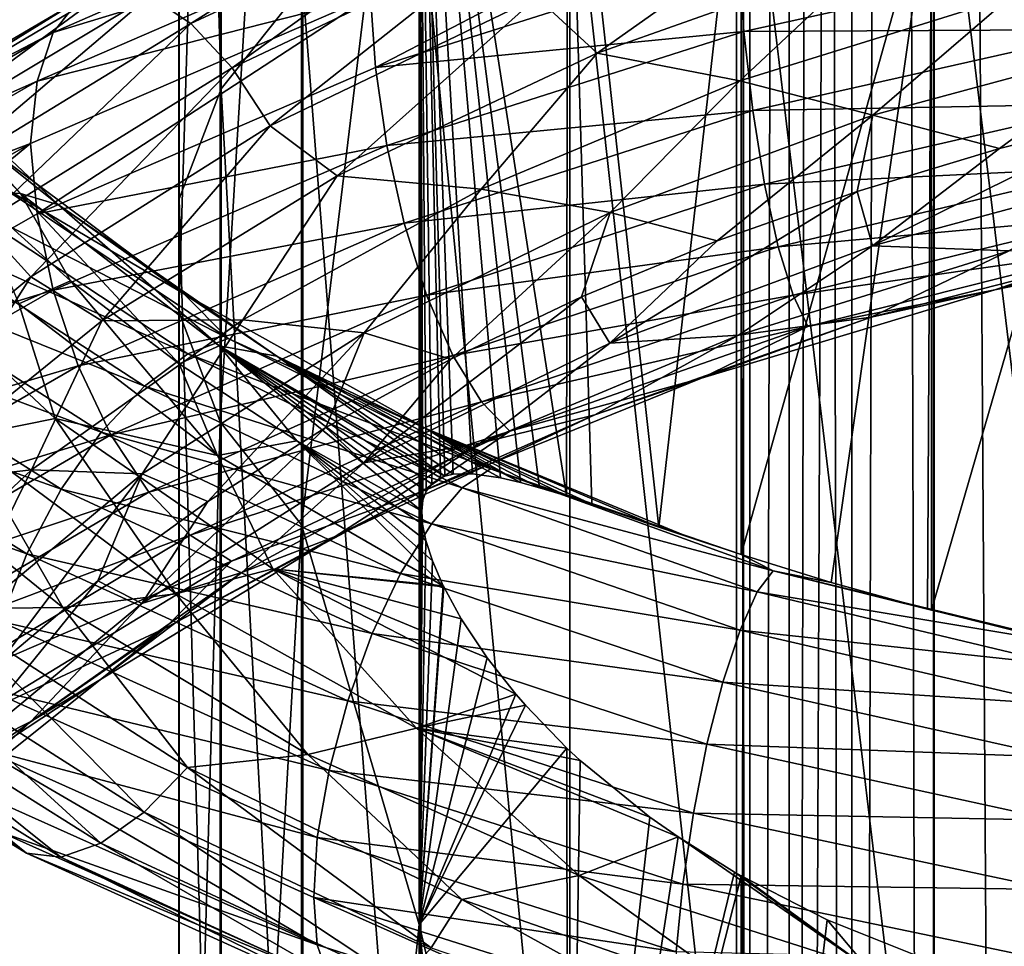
# Model space of a CAD drawing. Header units: metres. Extents: x -109 to 109, y -452 to 89.
# Tile 350 of 656: x -9.87 to -1.12, y -94.67 to -86.43. Entities that reach past the tile are written whole.
import ezdxf

# ---------------------------------------------------------------- set-up
doc = ezdxf.new("R2010")
doc.units = ezdxf.units.M
doc.layers.add('solid_K244270000C71_000_01', color=7, linetype='CONTINUOUS')
doc.layers.add('solid_k244270000c71_000_02', color=7, linetype='CONTINUOUS')

msp = doc.modelspace()

# ---------------------------------------------------------------- linework, layer by layer
at = {"layer": 'solid_K244270000C71_000_01'}
for points in [[(-2.291754, -88.440186, 855.804871), (-1.163895, -87.57608, 855.339539), (0.10771, -87.259155, 855.206726)], [(0.112403, -87.790802, 855.642944), (-2.291754, -88.440186, 855.804871), (0.10771, -87.259155, 855.206726)], [(-1.078351, -88.484138, 856.334778), (-2.291754, -88.440186, 855.804871), (0.112403, -87.790802, 855.642944)], [(1.437681, -88.287476, 857.346985), (-1.20523, -88.832451, 857.693115), (0.223877, -88.427345, 856.853882)], [(-0.130763, -88.467766, 858.304016), (-1.20523, -88.832451, 857.693115), (1.437681, -88.287476, 857.346985)], [(-1.20523, -88.832451, 857.693115), (-2.30372, -89.07386, 857.020691), (0.223877, -88.427345, 856.853882)]]:
    msp.add_3dface(points, dxfattribs=at)
at = {"layer": 'solid_k244270000c71_000_02'}
for points in [[(-3.5, -22.22611, 374.499908), (-3.5, -153.699997, 374.499908), (-3.38074, -153.699997, 375.405762)], [(-3.5, -22.22611, 374.499908), (-3.38175, -22.244411, 373.597809), (-3.5, -153.699997, 374.499908)], [(-3.38175, -22.244411, 375.402008), (-3.5, -22.22611, 374.499908), (-3.38074, -153.699997, 375.405762)], [(-3.38175, -22.244411, 373.597809), (-3.38074, -153.699997, 373.594025), (-3.5, -153.699997, 374.499908)], [(-3.38175, -22.244411, 373.597809), (-3.033048, -22.294632, 372.753296), (-3.38074, -153.699997, 373.594025)], [(-3.033048, -22.294632, 376.246521), (-3.38175, -22.244411, 375.402008), (-3.38074, -153.699997, 375.405762)], [(-3.033048, -22.294632, 372.753296), (-3.031089, -153.699997, 372.749908), (-3.38074, -153.699997, 373.594025)], [(-3.033048, -22.294632, 376.246521), (-3.38074, -153.699997, 375.405762), (-3.031089, -153.699997, 376.249908)], [(-3.033048, -22.294632, 372.753296), (-2.778137, -22.327826, 372.371063), (-3.031089, -153.699997, 372.749908)], [(-2.778136, -22.327826, 376.628754), (-3.033048, -22.294632, 376.246521), (-3.031089, -153.699997, 376.249908)], [(-2.778137, -22.327826, 372.371063), (-2.474925, -22.363464, 372.025085), (-3.031089, -153.699997, 372.749908)], [(-2.778136, -22.327826, 376.628754), (-3.031089, -153.699997, 376.249908), (-2.474874, -153.699997, 376.974792)], [(-2.474925, -22.363464, 372.025085), (-2.474874, -153.699997, 372.025024), (-3.031089, -153.699997, 372.749908)], [(-2.474925, -22.363464, 376.974731), (-2.778136, -22.327826, 376.628754), (-2.474874, -153.699997, 376.974792)], [(-2.474925, -22.363464, 372.025085), (-2.128955, -22.39905, 371.721863), (-2.474874, -153.699997, 372.025024)], [(-2.128955, -22.39905, 377.277954), (-2.474925, -22.363464, 376.974731), (-2.474874, -153.699997, 376.974792)], [(-2.128955, -22.39905, 371.721863), (-1.75, -153.699997, 371.468811), (-2.474874, -153.699997, 372.025024)], [(-2.128955, -22.39905, 377.277954), (-2.474874, -153.699997, 376.974792), (-1.75, -153.699997, 377.531006)], [(-2.128955, -22.39905, 371.721863), (-1.746732, -22.432095, 371.466919), (-1.75, -153.699997, 371.468811)], [(-1.746731, -22.432095, 377.532867), (-2.128955, -22.39905, 377.277954), (-1.75, -153.699997, 377.531006)], [(-1.746732, -22.432095, 371.466919), (-0.905867, -153.699997, 371.119171), (-1.75, -153.699997, 371.468811)], [(-1.746731, -22.432095, 377.532867), (-1.75, -153.699997, 377.531006), (-0.905867, -153.699997, 377.880646)], [(-1.746732, -22.432095, 371.466919), (-0.902252, -22.481905, 371.118195), (-0.905867, -153.699997, 371.119171)], [(-0.902251, -22.481905, 377.881622), (-1.746731, -22.432095, 377.532867), (-0.905867, -153.699997, 377.880646)], [(-8.452125, -74.795433, 823.614563), (-8.079568, -87.04454, 834.738281), (-8.079568, -73.703125, 824.96814)], [(-8.079568, -73.703125, 824.96814), (-8.079568, -87.04454, 834.738281), (-7.353192, -86.130516, 836.080261)], [(-8.454546, -75.912521, 822.230286), (-8.452125, -88.023651, 833.300659), (-8.452125, -74.795433, 823.614563)], [(-8.452125, -74.795433, 823.614563), (-8.452125, -88.023651, 833.300659), (-8.079568, -87.04454, 834.738281)], [(-8.454546, -75.912521, 822.230286), (-8.454546, -89.024971, 831.830505), (-8.452125, -88.023651, 833.300659)], [(-8.086726, -77.00547, 820.875916), (-8.454546, -89.024971, 831.830505), (-8.454546, -75.912521, 822.230286)], [(-8.086726, -77.00547, 820.875916), (-8.086726, -90.004654, 830.39209), (-8.454546, -89.024971, 831.830505)], [(-7.364774, -78.026413, 819.61084), (-8.086726, -90.004654, 830.39209), (-8.086726, -77.00547, 820.875916)], [(-7.364774, -78.026413, 819.61084), (-7.364774, -90.919792, 829.048401), (-8.086726, -90.004654, 830.39209)], [(-6.320303, -82.285805, 821.103394), (-7.364774, -90.919792, 829.048401), (-7.364774, -78.026413, 819.61084)], [(-6.320303, -82.285805, 821.103394), (-6.320303, -94.473488, 829.665588), (-7.364774, -90.919792, 829.048401)], [(-6.296477, -90.797455, 827.196594), (-6.320303, -94.473488, 829.665588), (-6.320303, -82.285805, 821.103394)], [(-6.285683, -90.701721, 827.117126), (-6.296477, -90.797455, 827.196594), (-6.320303, -82.285805, 821.103394)], [(-6.256976, -90.621437, 827.024536), (-6.285683, -90.701721, 827.117126), (-6.320303, -82.285805, 821.103394)], [(-6.20769, -90.554901, 826.914795), (-6.256976, -90.621437, 827.024536), (-6.320303, -82.285805, 821.103394)], [(-6.130928, -90.502815, 826.781189), (-6.20769, -90.554901, 826.914795), (-6.320303, -82.285805, 821.103394)], [(-6.091113, -90.487244, 826.720642), (-6.130928, -90.502815, 826.781189), (-6.320303, -82.285805, 821.103394)], [(-6.015881, -90.470047, 826.616455), (-6.091113, -90.487244, 826.720642), (-6.320303, -82.285805, 821.103394)], [(-5.844592, -90.465378, 826.411072), (-6.015881, -90.470047, 826.616455), (-6.320303, -82.285805, 821.103394)], [(-5.598276, -90.501068, 826.163635), (-5.844592, -90.465378, 826.411072), (-6.320303, -82.285805, 821.103394)], [(-5.420517, -90.542809, 826.008789), (-5.598276, -90.501068, 826.163635), (-6.320303, -82.285805, 821.103394)], [(-5.250701, -90.58976, 825.874878), (-5.420517, -90.542809, 826.008789), (-6.320303, -82.285805, 821.103394)], [(-5.009761, -90.663666, 825.704346), (-5.250701, -90.58976, 825.874878), (-6.320303, -82.285805, 821.103394)], [(-4.999055, -83.610268, 820.613159), (-5.009761, -90.663666, 825.704346), (-6.320303, -82.285805, 821.103394)], [(-4.784274, -90.737419, 825.562134), (-5.009761, -90.663666, 825.704346), (-4.999055, -83.610268, 820.613159)], [(-4.189023, -90.939796, 825.251831), (-4.784274, -90.737419, 825.562134), (-4.999055, -83.610268, 820.613159)], [(-3.458888, -84.49617, 820.166504), (-4.189023, -90.939796, 825.251831), (-4.999055, -83.610268, 820.613159)], [(-1.744606, -83.84774, 839.432007), (0, -98.242531, 848.482605), (0, -83.74585, 839.581543)], [(-3.437735, -84.154663, 838.981323), (-1.744606, -98.33197, 848.325256), (-1.744606, -83.84774, 839.432007)], [(-1.744606, -83.84774, 839.432007), (-1.744606, -98.33197, 848.325256), (0, -98.242531, 848.482605)], [(-4.980319, -84.653236, 838.249329), (-3.437735, -98.601395, 847.851257), (-3.437735, -84.154663, 838.981323)], [(-3.437735, -84.154663, 838.981323), (-3.437735, -98.601395, 847.851257), (-1.744606, -98.33197, 848.325256)], [(-3.458888, -84.49617, 820.166504), (-3.458938, -91.184235, 824.9729), (-4.189023, -90.939796, 825.251831)], [(-1.767249, -85.150818, 819.970154), (-3.458938, -91.184235, 824.9729), (-3.458888, -84.49617, 820.166504)], [(-6.304805, -85.321609, 837.267944), (-4.980319, -99.039047, 847.081238), (-4.980319, -84.653236, 838.249329)], [(-4.980319, -84.653236, 838.249329), (-4.980319, -99.039047, 847.081238), (-3.437735, -98.601395, 847.851257)], [(-8.348971, -86.463524, 855.233765), (-8.715949, -86.217842, 855.801392), (-6.016762, -84.986015, 856.582397)], [(-5.763432, -85.261787, 855.968262), (-8.348971, -86.463524, 855.233765), (-6.016762, -84.986015, 856.582397)], [(-3.515317, -85.193871, 860.000122), (-6.751919, -86.222099, 859.55426), (-6.705903, -86.855446, 859.83075)], [(-3.515317, -85.193871, 860.000122), (-6.705903, -86.855446, 859.83075), (-3.486811, -85.832733, 860.27417)], [(-1.767249, -85.150818, 819.970154), (-2.659457, -91.432579, 824.768738), (-3.458938, -91.184235, 824.9729)], [(-1.767249, -85.150818, 819.970154), (-1.803157, -91.668983, 824.647949), (-2.659457, -91.432579, 824.768738)], [(-1.767249, -85.150818, 819.970154), (-1.767562, -91.678101, 824.644897), (-1.803157, -91.668983, 824.647949)], [(-1.767249, -85.150818, 819.970154), (0, -85.572334, 820.053101), (-1.767562, -91.678101, 824.644897)], [(-6.606011, -85.246841, 858.560059), (-9.569541, -86.544174, 857.66449), (-6.70522, -85.669197, 859.120361)], [(-9.346186, -86.2584, 857.056702), (-9.569541, -86.544174, 857.66449), (-6.606011, -85.246841, 858.560059)], [(-7.982128, -86.856674, 854.756287), (-8.348971, -86.463524, 855.233765), (-5.763432, -85.261787, 855.968262)], [(-5.510194, -85.6856, 855.445313), (-7.982128, -86.856674, 854.756287), (-5.763432, -85.261787, 855.968262)], [(-7.353192, -86.130516, 836.080261), (-6.304805, -99.625748, 846.049011), (-6.304805, -85.321609, 837.267944)], [(-6.304805, -85.321609, 837.267944), (-6.304805, -99.625748, 846.049011), (-4.980319, -99.039047, 847.081238)], [(-4.737303, -86.726059, 854.884399), (-5.275393, -86.230972, 855.053711), (-2.743001, -85.312927, 855.324524)], [(-2.277084, -85.853493, 855.082031), (-4.737303, -86.726059, 854.884399), (-2.743001, -85.312927, 855.324524)], [(-0.908472, -91.88044, 824.617249), (-1.767562, -91.678101, 824.644897), (0, -85.572334, 820.053101)], [(-6.70522, -85.669197, 859.120361), (-9.713256, -86.975586, 858.202759), (-6.751919, -86.222099, 859.55426)], [(-9.569541, -86.544174, 857.66449), (-9.713256, -86.975586, 858.202759), (-6.70522, -85.669197, 859.120361)], [(-7.641994, -87.3731, 854.405945), (-7.982128, -86.856674, 854.756287), (-5.510194, -85.6856, 855.445313)], [(-5.275393, -86.230972, 855.053711), (-7.641994, -87.3731, 854.405945), (-5.510194, -85.6856, 855.445313)], [(-3.486811, -85.832733, 860.27417), (-6.705903, -86.855446, 859.83075), (-3.435536, -86.534859, 860.373901)], [(-3.470609, -86.973732, 854.95575), (-4.737303, -86.726059, 854.884399), (-2.277084, -85.853493, 855.082031)], [(-3.486811, -85.832733, 860.27417), (-3.435536, -86.534859, 860.373901), (-0.156728, -85.809723, 860.315063)], [(-3.470609, -86.973732, 854.95575), (-2.277084, -85.853493, 855.082031), (-1.066637, -86.223709, 854.967163)], [(-0.156728, -85.809723, 860.315063), (-3.435536, -86.534859, 860.373901), (-0.153082, -86.518089, 860.232544)], [(-9.056481, -86.144043, 856.421814), (-11.57887, -87.640846, 855.18689), (-9.346186, -86.2584, 857.056702)], [(-11.143494, -87.679024, 854.626282), (-11.57887, -87.640846, 855.18689), (-9.056481, -86.144043, 856.421814)], [(-8.715949, -86.217842, 855.801392), (-11.143494, -87.679024, 854.626282), (-9.056481, -86.144043, 856.421814)], [(-8.079568, -87.04454, 834.738281), (-7.353192, -100.335823, 844.799683), (-7.353192, -86.130516, 836.080261)], [(-7.353192, -86.130516, 836.080261), (-7.353192, -100.335823, 844.799683), (-6.304805, -99.625748, 846.049011)], [(-10.674307, -87.885147, 854.121765), (-11.143494, -87.679024, 854.626282), (-8.715949, -86.217842, 855.801392)], [(-8.348971, -86.463524, 855.233765), (-10.674307, -87.885147, 854.121765), (-8.715949, -86.217842, 855.801392)], [(-6.751919, -86.222099, 859.55426), (-9.773495, -87.53006, 858.624817), (-9.714245, -88.156059, 858.904785)], [(-9.713256, -86.975586, 858.202759), (-9.773495, -87.53006, 858.624817), (-6.751919, -86.222099, 859.55426)], [(-6.751919, -86.222099, 859.55426), (-9.714245, -88.156059, 858.904785), (-6.705903, -86.855446, 859.83075)], [(-7.047789, -87.817032, 854.318787), (-7.641994, -87.3731, 854.405945), (-5.275393, -86.230972, 855.053711)], [(-4.737303, -86.726059, 854.884399), (-7.047789, -87.817032, 854.318787), (-5.275393, -86.230972, 855.053711)], [(-3.470609, -86.973732, 854.95575), (-1.066637, -86.223709, 854.967163), (-2.288679, -87.278664, 855.104492)], [(-1.066637, -86.223709, 854.967163), (0.115751, -86.630463, 854.937927), (-2.288679, -87.278664, 855.104492)], [(-9.346186, -86.2584, 857.056702), (-11.949264, -87.784172, 855.769287), (-9.569541, -86.544174, 857.66449)], [(-11.57887, -87.640846, 855.18689), (-11.949264, -87.784172, 855.769287), (-9.346186, -86.2584, 857.056702)], [(-9.86163, -87.973892, 828.371521), (-11.33037, -86.449158, 829.553772), (-10.295106, -87.958351, 829.129089)], [(-11.159555, -86.536156, 828.721558), (-11.33037, -86.449158, 829.553772), (-9.86163, -87.973892, 828.371521)], [(-10.205291, -88.237862, 853.706238), (-10.674307, -87.885147, 854.121765), (-8.348971, -86.463524, 855.233765)], [(-7.982128, -86.856674, 854.756287), (-10.205291, -88.237862, 853.706238), (-8.348971, -86.463524, 855.233765)], [(-9.569541, -86.544174, 857.66449), (-12.234826, -88.090736, 856.3349), (-9.713256, -86.975586, 858.202759)], [(-11.949264, -87.784172, 855.769287), (-12.234826, -88.090736, 856.3349), (-9.569541, -86.544174, 857.66449)], [(-9.522927, -88.074081, 827.54834), (-10.308643, -87.449265, 827.31073), (-11.159555, -86.536156, 828.721558)], [(-9.522927, -88.074081, 827.54834), (-11.159555, -86.536156, 828.721558), (-9.86163, -87.973892, 828.371521)], [(-6.705903, -86.855446, 859.83075), (-6.607289, -87.54879, 859.938538), (-3.435536, -86.534859, 860.373901)], [(-3.435536, -86.534859, 860.373901), (-6.607289, -87.54879, 859.938538), (-3.355627, -87.23848, 860.295288)], [(-3.435536, -86.534859, 860.373901), (-3.355627, -87.23848, 860.295288), (-0.153082, -86.518089, 860.232544)], [(-0.153082, -86.518089, 860.232544), (-3.355627, -87.23848, 860.295288), (-0.148348, -87.177734, 859.969299)], [(-2.288679, -87.278664, 855.104492), (0.115751, -86.630463, 854.937927), (-1.163895, -87.57608, 855.339539)], [(0.115751, -86.630463, 854.937927), (0.10771, -87.259155, 855.206726), (-1.163895, -87.57608, 855.339539)], [(-5.767429, -87.936485, 854.587585), (-7.047789, -87.817032, 854.318787), (-4.737303, -86.726059, 854.884399)], [(-5.767429, -87.936485, 854.587585), (-4.737303, -86.726059, 854.884399), (-3.470609, -86.973732, 854.95575)], [(-9.770423, -88.716011, 853.412231), (-10.205291, -88.237862, 853.706238), (-7.982128, -86.856674, 854.756287)], [(-7.641994, -87.3731, 854.405945), (-9.770423, -88.716011, 853.412231), (-7.982128, -86.856674, 854.756287)], [(-6.705903, -86.855446, 859.83075), (-9.714245, -88.156059, 858.904785), (-6.607289, -87.54879, 859.938538)], [(-9.713256, -86.975586, 858.202759), (-12.418569, -88.533607, 856.843933), (-9.773495, -87.53006, 858.624817)], [(-12.234826, -88.090736, 856.3349), (-12.418569, -88.533607, 856.843933), (-9.713256, -86.975586, 858.202759)], [(-5.767429, -87.936485, 854.587585), (-3.470609, -86.973732, 854.95575), (-4.621431, -88.143578, 854.908691)], [(-3.470609, -86.973732, 854.95575), (-2.288679, -87.278664, 855.104492), (-4.621431, -88.143578, 854.908691)], [(-8.452125, -88.023651, 833.300659), (-8.079568, -101.138168, 843.388062), (-8.079568, -87.04454, 834.738281)], [(-8.079568, -87.04454, 834.738281), (-8.079568, -101.138168, 843.388062), (-7.353192, -100.335823, 844.799683)], [(-3.355627, -87.23848, 860.295288), (-3.251856, -87.891907, 860.038086), (-0.148348, -87.177734, 859.969299)], [(-0.148348, -87.177734, 859.969299), (-3.251856, -87.891907, 860.038086), (-0.142779, -87.74157, 859.533447)], [(-6.607289, -87.54879, 859.938538), (-6.453608, -88.239716, 859.874451), (-3.355627, -87.23848, 860.295288)], [(-3.355627, -87.23848, 860.295288), (-6.453608, -88.239716, 859.874451), (-3.251856, -87.891907, 860.038086)], [(-4.621431, -88.143578, 854.908691), (-2.288679, -87.278664, 855.104492), (-3.671565, -88.395905, 855.297241)], [(-2.288679, -87.278664, 855.104492), (-2.428925, -87.95591, 855.369324), (-3.671565, -88.395905, 855.297241)], [(-2.288679, -87.278664, 855.104492), (-1.163895, -87.57608, 855.339539), (-2.428925, -87.95591, 855.369324)], [(-9.137213, -89.10524, 853.413086), (-9.770423, -88.716011, 853.412231), (-7.641994, -87.3731, 854.405945)], [(-7.047789, -87.817032, 854.318787), (-9.137213, -89.10524, 853.413086), (-7.641994, -87.3731, 854.405945)], [(-10.308643, -87.449265, 827.31073), (-8.414346, -88.86274, 826.292603), (-10.098368, -87.870834, 826.39093)], [(-9.522927, -88.074081, 827.54834), (-8.414346, -88.86274, 826.292603), (-10.308643, -87.449265, 827.31073)], [(-9.773495, -87.53006, 858.624817), (-12.492368, -89.090309, 857.25061), (-12.419833, -89.705521, 857.53595)], [(-12.418569, -88.533607, 856.843933), (-12.492368, -89.090309, 857.25061), (-9.773495, -87.53006, 858.624817)], [(-9.773495, -87.53006, 858.624817), (-12.419833, -89.705521, 857.53595), (-9.714245, -88.156059, 858.904785)], [(-9.714245, -88.156059, 858.904785), (-9.571392, -88.835121, 859.026733), (-6.607289, -87.54879, 859.938538)], [(-6.607289, -87.54879, 859.938538), (-9.571392, -88.835121, 859.026733), (-6.453608, -88.239716, 859.874451)], [(-2.291754, -88.440186, 855.804871), (-2.428925, -87.95591, 855.369324), (-1.163895, -87.57608, 855.339539)], [(-7.886025, -89.096985, 853.880371), (-9.137213, -89.10524, 853.413086), (-7.047789, -87.817032, 854.318787)], [(-7.886025, -89.096985, 853.880371), (-7.047789, -87.817032, 854.318787), (-5.767429, -87.936485, 854.587585)], [(-3.251856, -87.891907, 860.038086), (-3.129769, -88.44838, 859.610229), (-0.142779, -87.74157, 859.533447)], [(-0.142779, -87.74157, 859.533447), (-3.129769, -88.44838, 859.610229), (-0.136772, -88.179893, 858.963196)], [(-10.098368, -87.870834, 826.39093), (-8.01662, -89.26265, 825.408508), (-10.547831, -87.966988, 825.862244)], [(-8.414346, -88.86274, 826.292603), (-8.01662, -89.26265, 825.408508), (-10.098368, -87.870834, 826.39093)], [(-6.453608, -88.239716, 859.874451), (-6.254032, -88.877335, 859.637695), (-3.251856, -87.891907, 860.038086)], [(-3.251856, -87.891907, 860.038086), (-6.254032, -88.877335, 859.637695), (-3.129769, -88.44838, 859.610229)], [(-10.547831, -87.966988, 825.862244), (-8.373427, -89.400337, 824.822327), (-11.03259, -88.209953, 825.391663)], [(-8.01662, -89.26265, 825.408508), (-8.373427, -89.400337, 824.822327), (-10.547831, -87.966988, 825.862244)], [(-9.874848, -88.955971, 829.073181), (-9.416866, -88.750061, 828.534851), (-10.295106, -87.958351, 829.129089)], [(-9.86163, -87.973892, 828.371521), (-10.295106, -87.958351, 829.129089), (-9.416866, -88.750061, 828.534851)], [(-9.86163, -87.973892, 828.371521), (-9.416866, -88.750061, 828.534851), (-8.451447, -89.489616, 828.010681)], [(-8.095, -89.328339, 827.41333), (-9.86163, -87.973892, 828.371521), (-8.451447, -89.489616, 828.010681)], [(-9.522927, -88.074081, 827.54834), (-9.86163, -87.973892, 828.371521), (-8.095, -89.328339, 827.41333)], [(-7.886025, -89.096985, 853.880371), (-5.767429, -87.936485, 854.587585), (-6.80805, -89.213455, 854.362732)], [(-5.767429, -87.936485, 854.587585), (-4.621431, -88.143578, 854.908691), (-6.80805, -89.213455, 854.362732)], [(-4.624171, -89.303902, 855.603149), (-3.671565, -88.395905, 855.297241), (-2.428925, -87.95591, 855.369324)], [(-2.291754, -88.440186, 855.804871), (-4.624171, -89.303902, 855.603149), (-2.428925, -87.95591, 855.369324)], [(-7.583846, -89.419632, 826.629089), (-8.414346, -88.86274, 826.292603), (-9.522927, -88.074081, 827.54834)], [(-7.583846, -89.419632, 826.629089), (-9.522927, -88.074081, 827.54834), (-8.095, -89.328339, 827.41333)], [(-8.454546, -89.024971, 831.830505), (-8.452125, -101.997643, 841.875916), (-8.452125, -88.023651, 833.300659)], [(-8.452125, -88.023651, 833.300659), (-8.452125, -101.997643, 841.875916), (-8.079568, -101.138168, 843.388062)], [(-9.714245, -88.156059, 858.904785), (-12.419833, -89.705521, 857.53595), (-9.571392, -88.835121, 859.026733)], [(-6.80805, -89.213455, 854.362732), (-4.621431, -88.143578, 854.908691), (-6.039401, -89.44651, 854.856201)], [(-4.621431, -88.143578, 854.908691), (-4.87746, -88.892975, 855.125549), (-6.039401, -89.44651, 854.856201)], [(-4.621431, -88.143578, 854.908691), (-3.671565, -88.395905, 855.297241), (-4.87746, -88.892975, 855.125549)], [(-9.770423, -88.716011, 853.412231), (-11.592248, -90.232605, 852.11084), (-10.205291, -88.237862, 853.706238)], [(-11.03259, -88.209953, 825.391663), (-8.758255, -89.687263, 824.288574), (-11.517525, -88.576508, 825.009521)], [(-8.373427, -89.400337, 824.822327), (-8.758255, -89.687263, 824.288574), (-11.03259, -88.209953, 825.391663)], [(-9.571392, -88.835121, 859.026733), (-9.348767, -89.505829, 858.987671), (-6.453608, -88.239716, 859.874451)], [(-6.453608, -88.239716, 859.874451), (-9.348767, -89.505829, 858.987671), (-6.254032, -88.877335, 859.637695)], [(-3.129769, -88.44838, 859.610229), (-2.998094, -88.878693, 859.049133), (-0.136772, -88.179893, 858.963196)], [(-0.136772, -88.179893, 858.963196), (-2.998094, -88.878693, 859.049133), (-0.130763, -88.467766, 858.304016)], [(-4.624171, -89.303902, 855.603149), (-4.87746, -88.892975, 855.125549), (-3.671565, -88.395905, 855.297241)], [(-1.078351, -88.484138, 856.334778), (0.223877, -88.427345, 856.853882), (-2.30372, -89.07386, 857.020691)], [(-11.181715, -88.451546, 830.098877), (-10.360209, -90.138229, 829.251221), (-9.551994, -89.975052, 828.90509)], [(-11.181715, -88.451546, 830.098877), (-9.551994, -89.975052, 828.90509), (-9.874848, -88.955971, 829.073181)], [(-6.254032, -88.877335, 859.637695), (-6.019231, -89.415733, 859.234985), (-3.129769, -88.44838, 859.610229)], [(-3.129769, -88.44838, 859.610229), (-6.019231, -89.415733, 859.234985), (-2.998094, -88.878693, 859.049133)], [(-3.48114, -89.234497, 856.312439), (-4.624171, -89.303902, 855.603149), (-2.291754, -88.440186, 855.804871)], [(-1.078351, -88.484138, 856.334778), (-3.48114, -89.234497, 856.312439), (-2.291754, -88.440186, 855.804871)], [(-1.078351, -88.484138, 856.334778), (-2.30372, -89.07386, 857.020691), (-3.48114, -89.234497, 856.312439)], [(-2.998094, -88.878693, 859.049133), (-2.866372, -89.158501, 858.39978), (-0.130763, -88.467766, 858.304016)], [(-0.130763, -88.467766, 858.304016), (-2.866372, -89.158501, 858.39978), (-1.20523, -88.832451, 857.693115)], [(-11.517525, -88.576508, 825.009521), (-9.143222, -90.096901, 823.842041), (-11.967515, -89.043648, 824.745728)], [(-8.758255, -89.687263, 824.288574), (-9.143222, -90.096901, 823.842041), (-11.517525, -88.576508, 825.009521)], [(-10.938603, -90.564697, 852.203857), (-11.592248, -90.232605, 852.11084), (-9.770423, -88.716011, 853.412231)], [(-9.137213, -89.10524, 853.413086), (-10.938603, -90.564697, 852.203857), (-9.770423, -88.716011, 853.412231)], [(-9.874848, -88.955971, 829.073181), (-8.111268, -90.304878, 828.105103), (-9.416866, -88.750061, 828.534851)], [(-8.111268, -90.304878, 828.105103), (-8.451447, -89.489616, 828.010681), (-9.416866, -88.750061, 828.534851)], [(-12.419833, -89.705521, 857.53595), (-12.237193, -90.365349, 857.677917), (-9.571392, -88.835121, 859.026733)], [(-9.571392, -88.835121, 859.026733), (-12.237193, -90.365349, 857.677917), (-9.348767, -89.505829, 858.987671)], [(-8.414346, -88.86274, 826.292603), (-6.261522, -90.064575, 825.5578), (-8.01662, -89.26265, 825.408508)], [(-7.583846, -89.419632, 826.629089), (-6.261522, -90.064575, 825.5578), (-8.414346, -88.86274, 826.292603)], [(-1.20523, -88.832451, 857.693115), (-3.810466, -89.615013, 857.633423), (-2.30372, -89.07386, 857.020691)], [(-2.866372, -89.158501, 858.39978), (-3.810466, -89.615013, 857.633423), (-1.20523, -88.832451, 857.693115)], [(-9.551994, -89.975052, 828.90509), (-8.111268, -90.304878, 828.105103), (-9.874848, -88.955971, 829.073181)], [(-9.348767, -89.505829, 858.987671), (-9.05966, -90.118576, 858.785156), (-6.254032, -88.877335, 859.637695)], [(-6.254032, -88.877335, 859.637695), (-9.05966, -90.118576, 858.785156), (-6.019231, -89.415733, 859.234985)], [(-6.810436, -90.37027, 855.050171), (-6.039401, -89.44651, 854.856201), (-4.87746, -88.892975, 855.125549)], [(-4.624171, -89.303902, 855.603149), (-6.810436, -90.37027, 855.050171), (-4.87746, -88.892975, 855.125549)], [(-6.019231, -89.415733, 859.234985), (-5.765993, -89.82695, 858.702026), (-2.998094, -88.878693, 859.049133)], [(-2.998094, -88.878693, 859.049133), (-5.765993, -89.82695, 858.702026), (-2.866372, -89.158501, 858.39978)], [(-11.967515, -89.043648, 824.745728), (-9.500448, -90.602951, 823.517212), (-12.35034, -89.585548, 824.624084)], [(-9.143222, -90.096901, 823.842041), (-9.500448, -90.602951, 823.517212), (-11.967515, -89.043648, 824.745728)], [(-8.454546, -89.024971, 831.830505), (-8.454546, -102.87661, 840.329407), (-8.452125, -101.997643, 841.875916)], [(-8.086726, -90.004654, 830.39209), (-8.454546, -102.87661, 840.329407), (-8.454546, -89.024971, 831.830505)], [(-9.762118, -90.43187, 852.866577), (-10.938603, -90.564697, 852.203857), (-9.137213, -89.10524, 853.413086)], [(-9.762118, -90.43187, 852.866577), (-9.137213, -89.10524, 853.413086), (-7.886025, -89.096985, 853.880371)], [(-9.762118, -90.43187, 852.866577), (-7.886025, -89.096985, 853.880371), (-8.781111, -90.467789, 853.494141)], [(-7.886025, -89.096985, 853.880371), (-6.80805, -89.213455, 854.362732), (-8.781111, -90.467789, 853.494141)], [(-3.810466, -89.615013, 857.633423), (-4.759481, -89.943489, 856.804382), (-2.30372, -89.07386, 857.020691)], [(-3.48114, -89.234497, 856.312439), (-2.30372, -89.07386, 857.020691), (-4.759481, -89.943489, 856.804382)], [(-8.781111, -90.467789, 853.494141), (-6.80805, -89.213455, 854.362732), (-8.198138, -90.713768, 854.039734)], [(-6.80805, -89.213455, 854.362732), (-7.14957, -90.054573, 854.492676), (-8.198138, -90.713768, 854.039734)], [(-6.80805, -89.213455, 854.362732), (-6.039401, -89.44651, 854.856201), (-7.14957, -90.054573, 854.492676)], [(-5.765993, -89.82695, 858.702026), (-5.512663, -90.087929, 858.081482), (-2.866372, -89.158501, 858.39978)], [(-2.866372, -89.158501, 858.39978), (-5.512663, -90.087929, 858.081482), (-3.810466, -89.615013, 857.633423)], [(-8.01662, -89.26265, 825.408508), (-5.685063, -90.42231, 824.738159), (-8.373427, -89.400337, 824.822327)], [(-6.261522, -90.064575, 825.5578), (-5.685063, -90.42231, 824.738159), (-8.01662, -89.26265, 825.408508)], [(-5.776578, -90.192909, 855.931152), (-6.810436, -90.37027, 855.050171), (-4.624171, -89.303902, 855.603149)], [(-3.48114, -89.234497, 856.312439), (-4.759481, -89.943489, 856.804382), (-5.776578, -90.192909, 855.931152)], [(-3.48114, -89.234497, 856.312439), (-5.776578, -90.192909, 855.931152), (-4.624171, -89.303902, 855.603149)], [(-8.095, -89.328339, 827.41333), (-8.451447, -89.489616, 828.010681), (-7.406415, -90.174309, 827.561951)], [(-8.095, -89.328339, 827.41333), (-6.296477, -90.797455, 827.196594), (-6.285683, -90.701721, 827.117126)], [(-8.095, -89.328339, 827.41333), (-7.406415, -90.174309, 827.561951), (-6.296477, -90.797455, 827.196594)], [(-8.095, -89.328339, 827.41333), (-6.285683, -90.701721, 827.117126), (-6.256976, -90.621437, 827.024536)], [(-8.095, -89.328339, 827.41333), (-6.256976, -90.621437, 827.024536), (-6.20769, -90.554901, 826.914795)], [(-8.095, -89.328339, 827.41333), (-6.20769, -90.554901, 826.914795), (-6.130928, -90.502815, 826.781189)], [(-8.095, -89.328339, 827.41333), (-6.130928, -90.502815, 826.781189), (-6.091113, -90.487244, 826.720642)], [(-7.583846, -89.419632, 826.629089), (-8.095, -89.328339, 827.41333), (-6.091113, -90.487244, 826.720642)], [(-9.05966, -90.118576, 858.785156), (-8.719525, -90.628807, 858.424255), (-6.019231, -89.415733, 859.234985)], [(-8.373427, -89.400337, 824.822327), (-5.938097, -90.590759, 824.108215), (-8.758255, -89.687263, 824.288574)], [(-6.019231, -89.415733, 859.234985), (-8.719525, -90.628807, 858.424255), (-5.765993, -89.82695, 858.702026)], [(-5.685063, -90.42231, 824.738159), (-5.938097, -90.590759, 824.108215), (-8.373427, -89.400337, 824.822327)], [(-7.583846, -89.419632, 826.629089), (-6.091113, -90.487244, 826.720642), (-6.015881, -90.470047, 826.616455)], [(-7.583846, -89.419632, 826.629089), (-6.015881, -90.470047, 826.616455), (-5.844592, -90.465378, 826.411072)], [(-7.583846, -89.419632, 826.629089), (-5.844592, -90.465378, 826.411072), (-5.598276, -90.501068, 826.163635)], [(-7.583846, -89.419632, 826.629089), (-5.598276, -90.501068, 826.163635), (-5.420517, -90.542809, 826.008789)], [(-7.583846, -89.419632, 826.629089), (-5.420517, -90.542809, 826.008789), (-6.261522, -90.064575, 825.5578)], [(-6.810436, -90.37027, 855.050171), (-7.14957, -90.054573, 854.492676), (-6.039401, -89.44651, 854.856201)], [(-12.237193, -90.365349, 857.677917), (-11.952564, -91.009087, 857.673279), (-9.348767, -89.505829, 858.987671)], [(-9.348767, -89.505829, 858.987671), (-11.952564, -91.009087, 857.673279), (-9.05966, -90.118576, 858.785156)], [(-8.111268, -90.304878, 828.105103), (-7.406415, -90.174309, 827.561951), (-8.451447, -89.489616, 828.010681)], [(-12.35034, -89.585548, 824.624084), (-9.804355, -91.176613, 823.34198), (-12.645488, -90.163902, 824.643494)], [(-9.500448, -90.602951, 823.517212), (-9.804355, -91.176613, 823.34198), (-12.35034, -89.585548, 824.624084)], [(-3.810466, -89.615013, 857.633423), (-6.295255, -90.623848, 857.178833), (-4.759481, -89.943489, 856.804382)], [(-5.512663, -90.087929, 858.081482), (-6.295255, -90.623848, 857.178833), (-3.810466, -89.615013, 857.633423)], [(-8.758255, -89.687263, 824.288574), (-6.211001, -90.910301, 823.526245), (-9.143222, -90.096901, 823.842041)], [(-5.938097, -90.590759, 824.108215), (-6.211001, -90.910301, 823.526245), (-8.758255, -89.687263, 824.288574)], [(-8.719525, -90.628807, 858.424255), (-8.352681, -91.010452, 857.9375), (-5.765993, -89.82695, 858.702026)], [(-5.765993, -89.82695, 858.702026), (-8.352681, -91.010452, 857.9375), (-5.512663, -90.087929, 858.081482)], [(-9.551994, -89.975052, 828.90509), (-10.360209, -90.138229, 829.251221), (-8.480932, -91.534439, 828.204102)], [(-9.551994, -89.975052, 828.90509), (-8.480932, -91.534439, 828.204102), (-7.619883, -91.310303, 827.966248)], [(-9.551994, -89.975052, 828.90509), (-7.619883, -91.310303, 827.966248), (-8.111268, -90.304878, 828.105103)], [(-8.086726, -90.004654, 830.39209), (-8.086726, -103.736588, 838.816406), (-8.454546, -102.87661, 840.329407)], [(-7.364774, -90.919792, 829.048401), (-8.086726, -103.736588, 838.816406), (-8.086726, -90.004654, 830.39209)], [(-6.295255, -90.623848, 857.178833), (-7.065328, -91.024269, 856.217712), (-4.759481, -89.943489, 856.804382)], [(-5.776578, -90.192909, 855.931152), (-4.759481, -89.943489, 856.804382), (-7.065328, -91.024269, 856.217712)], [(-8.783171, -91.618965, 854.173462), (-8.198138, -90.713768, 854.039734), (-7.14957, -90.054573, 854.492676)], [(-6.810436, -90.37027, 855.050171), (-8.783171, -91.618965, 854.173462), (-7.14957, -90.054573, 854.492676)], [(-8.352681, -91.010452, 857.9375), (-7.985704, -91.242462, 857.364197), (-5.512663, -90.087929, 858.081482)], [(-5.512663, -90.087929, 858.081482), (-7.985704, -91.242462, 857.364197), (-6.295255, -90.623848, 857.178833)], [(-6.261522, -90.064575, 825.5578), (-5.420517, -90.542809, 826.008789), (-5.250701, -90.58976, 825.874878)], [(-6.261522, -90.064575, 825.5578), (-5.250701, -90.58976, 825.874878), (-5.009761, -90.663666, 825.704346)], [(-6.261522, -90.064575, 825.5578), (-5.009761, -90.663666, 825.704346), (-4.784274, -90.737419, 825.562134)], [(-6.261522, -90.064575, 825.5578), (-4.784274, -90.737419, 825.562134), (-4.189023, -90.939796, 825.251831)], [(-6.261522, -90.064575, 825.5578), (-4.189023, -90.939796, 825.251831), (-3.924843, -91.029594, 825.139404)], [(-6.261522, -90.064575, 825.5578), (-3.924843, -91.029594, 825.139404), (-5.685063, -90.42231, 824.738159)], [(-9.804355, -91.176613, 823.34198), (-10.038659, -91.777916, 823.318298), (-12.645488, -90.163902, 824.643494)], [(-11.952564, -91.009087, 857.673279), (-11.582934, -91.588829, 857.517761), (-9.05966, -90.118576, 858.785156)], [(-9.05966, -90.118576, 858.785156), (-11.582934, -91.588829, 857.517761), (-8.719525, -90.628807, 858.424255)], [(-11.363794, -90.134621, 829.582397), (-9.48536, -91.654037, 828.369019), (-10.360209, -90.138229, 829.251221)], [(-10.552558, -91.667236, 828.442505), (-9.48536, -91.654037, 828.369019), (-11.363794, -90.134621, 829.582397)], [(-9.48536, -91.654037, 828.369019), (-8.480932, -91.534439, 828.204102), (-10.360209, -90.138229, 829.251221)], [(-9.143222, -90.096901, 823.842041), (-6.484004, -91.351944, 823.030396), (-9.500448, -90.602951, 823.517212)], [(-6.211001, -90.910301, 823.526245), (-6.484004, -91.351944, 823.030396), (-9.143222, -90.096901, 823.842041)], [(-8.111268, -90.304878, 828.105103), (-6.10561, -91.461075, 827.399963), (-7.406415, -90.174309, 827.561951)], [(-7.406415, -90.174309, 827.561951), (-6.10561, -91.461075, 827.399963), (-6.20076, -91.24041, 827.37146)], [(-7.406415, -90.174309, 827.561951), (-6.20076, -91.24041, 827.37146), (-6.259188, -91.05954, 827.325073)], [(-7.406415, -90.174309, 827.561951), (-6.259188, -91.05954, 827.325073), (-6.288831, -90.914604, 827.265991)], [(-7.406415, -90.174309, 827.561951), (-6.288831, -90.914604, 827.265991), (-6.296477, -90.797455, 827.196594)], [(-5.776578, -90.192909, 855.931152), (-7.065328, -91.024269, 856.217712), (-7.893741, -91.344604, 855.208862)], [(-5.776578, -90.192909, 855.931152), (-7.893741, -91.344604, 855.208862), (-6.810436, -90.37027, 855.050171)], [(-7.619883, -91.310303, 827.966248), (-6.10561, -91.461075, 827.399963), (-8.111268, -90.304878, 828.105103)], [(-11.335873, -91.915321, 851.583618), (-10.938603, -90.564697, 852.203857), (-9.762118, -90.43187, 852.866577)], [(-11.335873, -91.915321, 851.583618), (-9.762118, -90.43187, 852.866577), (-10.477122, -91.881996, 852.337952)], [(-9.762118, -90.43187, 852.866577), (-8.781111, -90.467789, 853.494141), (-10.477122, -91.881996, 852.337952)], [(-7.893741, -91.344604, 855.208862), (-8.783171, -91.618965, 854.173462), (-6.810436, -90.37027, 855.050171)], [(-5.685063, -90.42231, 824.738159), (-3.174887, -91.329102, 824.415527), (-5.938097, -90.590759, 824.108215)], [(-5.685063, -90.42231, 824.738159), (-3.924843, -91.029594, 825.139404), (-3.458938, -91.184235, 824.9729)], [(-5.685063, -90.42231, 824.738159), (-3.458938, -91.184235, 824.9729), (-3.174887, -91.329102, 824.415527)], [(-10.477122, -91.881996, 852.337952), (-8.781111, -90.467789, 853.494141), (-10.064586, -92.166206, 852.889587)], [(-8.781111, -90.467789, 853.494141), (-9.173023, -91.419029, 853.503418), (-10.064586, -92.166206, 852.889587)], [(-8.781111, -90.467789, 853.494141), (-8.198138, -90.713768, 854.039734), (-9.173023, -91.419029, 853.503418)], [(-9.500448, -90.602951, 823.517212), (-6.737334, -91.88694, 822.658752), (-9.804355, -91.176613, 823.34198)], [(-6.484004, -91.351944, 823.030396), (-6.737334, -91.88694, 822.658752), (-9.500448, -90.602951, 823.517212)], [(-5.938097, -90.590759, 824.108215), (-3.316197, -91.516571, 823.757019), (-6.211001, -90.910301, 823.526245)], [(-3.174887, -91.329102, 824.415527), (-3.316197, -91.516571, 823.757019), (-5.938097, -90.590759, 824.108215)], [(-11.582934, -91.588829, 857.517761), (-11.148067, -92.061844, 857.213928), (-8.719525, -90.628807, 858.424255)], [(-8.719525, -90.628807, 858.424255), (-11.148067, -92.061844, 857.213928), (-8.352681, -91.010452, 857.9375)], [(-6.295255, -90.623848, 857.178833), (-8.581077, -91.842224, 856.35022), (-7.065328, -91.024269, 856.217712)], [(-7.985704, -91.242462, 857.364197), (-8.581077, -91.842224, 856.35022), (-6.295255, -90.623848, 857.178833)], [(-8.783171, -91.618965, 854.173462), (-9.173023, -91.419029, 853.503418), (-8.198138, -90.713768, 854.039734)], [(-6.296477, -90.797455, 827.196594), (-6.288831, -90.914604, 827.265991), (-6.320303, -94.473488, 829.665588)], [(-7.364774, -90.919792, 829.048401), (-7.364774, -104.539909, 837.403015), (-8.086726, -103.736588, 838.816406)], [(-6.320303, -94.473488, 829.665588), (-7.364774, -104.539909, 837.403015), (-7.364774, -90.919792, 829.048401)], [(-6.211001, -90.910301, 823.526245), (-3.468603, -91.856354, 823.143433), (-6.484004, -91.351944, 823.030396)], [(-6.288831, -90.914604, 827.265991), (-6.259188, -91.05954, 827.325073), (-6.320303, -94.473488, 829.665588)], [(-3.316197, -91.516571, 823.757019), (-3.468603, -91.856354, 823.143433), (-6.211001, -90.910301, 823.526245)], [(-3.458938, -91.184235, 824.9729), (-3.924843, -91.029594, 825.139404), (-4.189023, -90.939796, 825.251831)], [(-11.148067, -92.061844, 857.213928), (-10.67905, -92.404541, 856.7901), (-8.352681, -91.010452, 857.9375)], [(-8.352681, -91.010452, 857.9375), (-10.67905, -92.404541, 856.7901), (-7.985704, -91.242462, 857.364197)], [(-8.581077, -91.842224, 856.35022), (-9.150342, -92.295517, 855.288818), (-7.065328, -91.024269, 856.217712)], [(-7.893741, -91.344604, 855.208862), (-7.065328, -91.024269, 856.217712), (-9.150342, -92.295517, 855.288818)], [(-6.259188, -91.05954, 827.325073), (-6.20076, -91.24041, 827.37146), (-6.320303, -94.473488, 829.665588)], [(-9.804355, -91.176613, 823.34198), (-6.952853, -92.484283, 822.442444), (-10.038659, -91.777916, 823.318298)], [(-6.737334, -91.88694, 822.658752), (-6.952853, -92.484283, 822.442444), (-9.804355, -91.176613, 823.34198)], [(-3.174887, -91.329102, 824.415527), (-3.458938, -91.184235, 824.9729), (-2.659457, -91.432579, 824.768738)], [(-10.67905, -92.404541, 856.7901), (-10.209864, -92.598518, 856.280823), (-7.985704, -91.242462, 857.364197)], [(-7.985704, -91.242462, 857.364197), (-10.209864, -92.598518, 856.280823), (-8.581077, -91.842224, 856.35022)], [(-7.619883, -91.310303, 827.966248), (-8.480932, -91.534439, 828.204102), (-6.342976, -92.726173, 827.440735)], [(-7.619883, -91.310303, 827.966248), (-5.460086, -92.426125, 827.324524), (-5.714951, -92.103035, 827.375854)], [(-7.619883, -91.310303, 827.966248), (-6.342976, -92.726173, 827.440735), (-5.460086, -92.426125, 827.324524)], [(-7.619883, -91.310303, 827.966248), (-5.714951, -92.103035, 827.375854), (-5.945285, -91.756561, 827.404724)], [(-7.619883, -91.310303, 827.966248), (-5.945285, -91.756561, 827.404724), (-6.100407, -91.471809, 827.400757)], [(-7.619883, -91.310303, 827.966248), (-6.100407, -91.471809, 827.400757), (-6.10561, -91.461075, 827.399963)], [(-6.20076, -91.24041, 827.37146), (-6.10561, -91.461075, 827.399963), (-6.320303, -94.473488, 829.665588)], [(-7.893741, -91.344604, 855.208862), (-9.150342, -92.295517, 855.288818), (-9.768462, -92.666664, 854.178223)], [(-7.893741, -91.344604, 855.208862), (-9.768462, -92.666664, 854.178223), (-8.783171, -91.618965, 854.173462)], [(-6.484004, -91.351944, 823.030396), (-3.621065, -92.317947, 822.615234), (-6.737334, -91.88694, 822.658752)], [(-3.468603, -91.856354, 823.143433), (-3.621065, -92.317947, 822.615234), (-6.484004, -91.351944, 823.030396)], [(-3.174887, -91.329102, 824.415527), (-0.565696, -91.97406, 824.460205), (-3.316197, -91.516571, 823.757019)], [(-3.174887, -91.329102, 824.415527), (-2.659457, -91.432579, 824.768738), (-1.803157, -91.668983, 824.647949)], [(-3.174887, -91.329102, 824.415527), (-1.803157, -91.668983, 824.647949), (-1.767562, -91.678101, 824.644897)], [(-3.174887, -91.329102, 824.415527), (-1.767562, -91.678101, 824.644897), (-0.908472, -91.88044, 824.617249)], [(-3.174887, -91.329102, 824.415527), (-0.908472, -91.88044, 824.617249), (-0.565696, -91.97406, 824.460205)], [(-10.478922, -93.025642, 853.008301), (-10.064586, -92.166206, 852.889587), (-9.173023, -91.419029, 853.503418)], [(-8.783171, -91.618965, 854.173462), (-10.478922, -93.025642, 853.008301), (-9.173023, -91.419029, 853.503418)], [(-6.10561, -91.461075, 827.399963), (-6.100407, -91.471809, 827.400757), (-6.320303, -94.473488, 829.665588)], [(-6.100407, -91.471809, 827.400757), (-5.945285, -91.756561, 827.404724), (-6.320303, -94.473488, 829.665588)], [(-9.48536, -91.654037, 828.369019), (-7.307251, -92.962479, 827.447266), (-8.480932, -91.534439, 828.204102)], [(-7.307251, -92.962479, 827.447266), (-6.342976, -92.726173, 827.440735), (-8.480932, -91.534439, 828.204102)], [(-3.316197, -91.516571, 823.757019), (-0.590874, -92.168388, 823.789246), (-3.468603, -91.856354, 823.143433)], [(-0.565696, -91.97406, 824.460205), (-0.590874, -92.168388, 823.789246), (-3.316197, -91.516571, 823.757019)], [(-11.037492, -92.024559, 828.051636), (-8.762147, -93.474571, 826.911743), (-10.552558, -91.667236, 828.442505)], [(-10.552558, -91.667236, 828.442505), (-8.37718, -93.075714, 827.367981), (-9.48536, -91.654037, 828.369019)], [(-8.762147, -93.474571, 826.911743), (-8.37718, -93.075714, 827.367981), (-10.552558, -91.667236, 828.442505)], [(-9.768462, -92.666664, 854.178223), (-10.478922, -93.025642, 853.008301), (-8.783171, -91.618965, 854.173462)], [(-8.37718, -93.075714, 827.367981), (-7.307251, -92.962479, 827.447266), (-9.48536, -91.654037, 828.369019)], [(-5.945285, -91.756561, 827.404724), (-5.714951, -92.103035, 827.375854), (-6.320303, -94.473488, 829.665588)], [(-8.581077, -91.842224, 856.35022), (-10.59672, -93.244667, 855.184326), (-9.150342, -92.295517, 855.288818)], [(-10.209864, -92.598518, 856.280823), (-10.59672, -93.244667, 855.184326), (-8.581077, -91.842224, 856.35022)], [(-10.038659, -91.777916, 823.318298), (-7.119012, -93.102745, 822.38562), (-10.18942, -92.364494, 823.442139)], [(-6.952853, -92.484283, 822.442444), (-7.119012, -93.102745, 822.38562), (-10.038659, -91.777916, 823.318298)], [(-6.737334, -91.88694, 822.658752), (-3.76254, -92.871056, 822.212708), (-6.952853, -92.484283, 822.442444)], [(-3.621065, -92.317947, 822.615234), (-3.76254, -92.871056, 822.212708), (-6.737334, -91.88694, 822.658752)], [(-3.468603, -91.856354, 823.143433), (-0.618029, -92.515617, 823.161621), (-3.621065, -92.317947, 822.615234)], [(-0.590874, -92.168388, 823.789246), (-0.618029, -92.515617, 823.161621), (-3.468603, -91.856354, 823.143433)], [(-11.522251, -92.256187, 827.575378), (-9.146975, -93.748634, 826.371277), (-11.037492, -92.024559, 828.051636)], [(-9.146975, -93.748634, 826.371277), (-8.762147, -93.474571, 826.911743), (-11.037492, -92.024559, 828.051636)], [(-5.714951, -92.103035, 827.375854), (-5.460086, -92.426125, 827.324524), (-6.320303, -94.473488, 829.665588)], [(-12.353751, -92.268402, 826.494934), (-9.807063, -93.837051, 825.184692), (-11.971715, -92.341866, 827.045715)], [(-10.040602, -93.647865, 824.613464), (-9.807063, -93.837051, 825.184692), (-12.353751, -92.268402, 826.494934)], [(-11.971715, -92.341866, 827.045715), (-9.503782, -93.874763, 825.783386), (-11.522251, -92.256187, 827.575378)], [(-9.503782, -93.874763, 825.783386), (-9.146975, -93.748634, 826.371277), (-11.522251, -92.256187, 827.575378)], [(-9.807063, -93.837051, 825.184692), (-9.503782, -93.874763, 825.783386), (-11.971715, -92.341866, 827.045715)], [(-10.59672, -93.244667, 855.184326), (-10.947895, -93.732025, 854.054565), (-9.150342, -92.295517, 855.288818)], [(-9.768462, -92.666664, 854.178223), (-9.150342, -92.295517, 855.288818), (-10.947895, -93.732025, 854.054565)], [(-10.18942, -92.364494, 823.442139), (-7.225925, -93.699013, 822.486267), (-10.235801, -92.897621, 823.706848)], [(-7.119012, -93.102745, 822.38562), (-7.225925, -93.699013, 822.486267), (-10.18942, -92.364494, 823.442139)], [(-3.621065, -92.317947, 822.615234), (-0.645195, -92.984665, 822.618896), (-3.76254, -92.871056, 822.212708)], [(-0.618029, -92.515617, 823.161621), (-0.645195, -92.984665, 822.618896), (-3.621065, -92.317947, 822.615234)], [(-6.342976, -92.726173, 827.440735), (-5.374864, -92.524208, 827.305359), (-5.460086, -92.426125, 827.324524)], [(-5.460086, -92.426125, 827.324524), (-5.374864, -92.524208, 827.305359), (-6.320303, -94.473488, 829.665588)], [(-6.952853, -92.484283, 822.442444), (-3.882899, -93.483299, 821.969116), (-7.119012, -93.102745, 822.38562)], [(-3.76254, -92.871056, 822.212708), (-3.882899, -93.483299, 821.969116), (-6.952853, -92.484283, 822.442444)], [(-6.342976, -92.726173, 827.440735), (-5.007925, -92.90403, 827.218323), (-5.374864, -92.524208, 827.305359)], [(-5.374864, -92.524208, 827.305359), (-5.007925, -92.90403, 827.218323), (-6.320303, -94.473488, 829.665588)], [(-9.768462, -92.666664, 854.178223), (-10.947895, -93.732025, 854.054565), (-11.341026, -94.133736, 852.876953)], [(-9.768462, -92.666664, 854.178223), (-11.341026, -94.133736, 852.876953), (-10.478922, -93.025642, 853.008301)], [(-7.307251, -92.962479, 827.447266), (-4.898988, -94.03611, 826.858276), (-6.342976, -92.726173, 827.440735)], [(-6.342976, -92.726173, 827.440735), (-4.889802, -93.01413, 827.190063), (-5.007925, -92.90403, 827.218323)], [(-6.342976, -92.726173, 827.440735), (-4.019722, -93.694458, 826.997498), (-4.269747, -93.519112, 827.048828)], [(-4.898988, -94.03611, 826.858276), (-4.019722, -93.694458, 826.997498), (-6.342976, -92.726173, 827.440735)], [(-6.342976, -92.726173, 827.440735), (-4.269747, -93.519112, 827.048828), (-4.889802, -93.01413, 827.190063)], [(-3.76254, -92.871056, 822.212708), (-0.670402, -93.544678, 822.202271), (-3.882899, -93.483299, 821.969116)], [(-0.645195, -92.984665, 822.618896), (-0.670402, -93.544678, 822.202271), (-3.76254, -92.871056, 822.212708)], [(-10.235801, -92.897621, 823.706848), (-7.226661, -94.654312, 823.143433), (-10.190457, -93.325806, 824.107849)], [(-10.235801, -92.897621, 823.706848), (-7.255981, -94.23278, 822.740906), (-7.226661, -94.654312, 823.143433)], [(-7.225925, -93.699013, 822.486267), (-7.255981, -94.23278, 822.740906), (-10.235801, -92.897621, 823.706848)], [(-8.37718, -93.075714, 827.367981), (-5.940758, -94.249023, 826.625061), (-7.307251, -92.962479, 827.447266)], [(-5.940758, -94.249023, 826.625061), (-4.898988, -94.03611, 826.858276), (-7.307251, -92.962479, 827.447266)], [(-5.007925, -92.90403, 827.218323), (-4.999055, -100.074745, 831.764587), (-6.320303, -94.473488, 829.665588)], [(-4.889802, -93.01413, 827.190063), (-4.999055, -100.074745, 831.764587), (-5.007925, -92.90403, 827.218323)], [(-4.889802, -93.01413, 827.190063), (-4.269747, -93.519112, 827.048828), (-4.999055, -100.074745, 831.764587)], [(-8.762147, -93.474571, 826.911743), (-6.213761, -94.678696, 826.118835), (-8.37718, -93.075714, 827.367981)], [(-6.213761, -94.678696, 826.118835), (-5.940758, -94.249023, 826.625061), (-8.37718, -93.075714, 827.367981)], [(-7.119012, -93.102745, 822.38562), (-3.975692, -94.112648, 821.890198), (-7.225925, -93.699013, 822.486267)], [(-3.882899, -93.483299, 821.969116), (-3.975692, -94.112648, 821.890198), (-7.119012, -93.102745, 822.38562)], [(-10.190457, -93.325806, 824.107849), (-7.226661, -94.654312, 823.143433), (-10.040602, -93.647865, 824.613464)], [(-9.146975, -93.748634, 826.371277), (-6.486665, -94.984215, 825.529419), (-8.762147, -93.474571, 826.911743)], [(-6.486665, -94.984215, 825.529419), (-6.213761, -94.678696, 826.118835), (-8.762147, -93.474571, 826.911743)], [(-3.882899, -93.483299, 821.969116), (-0.691848, -94.16275, 821.946045), (-3.975692, -94.112648, 821.890198)], [(-0.670402, -93.544678, 822.202271), (-0.691848, -94.16275, 821.946045), (-3.882899, -93.483299, 821.969116)], [(-4.269747, -93.519112, 827.048828), (-4.019722, -93.694458, 826.997498), (-4.999055, -100.074745, 831.764587)], [(-10.040602, -93.647865, 824.613464), (-7.120389, -94.961243, 823.664246), (-9.807063, -93.837051, 825.184692)], [(-7.226661, -94.654312, 823.143433), (-7.120389, -94.961243, 823.664246), (-10.040602, -93.647865, 824.613464)], [(-9.503782, -93.874763, 825.783386), (-6.739699, -95.140274, 824.897156), (-9.146975, -93.748634, 826.371277)], [(-6.739699, -95.140274, 824.897156), (-6.486665, -94.984215, 825.529419), (-9.146975, -93.748634, 826.371277)], [(-7.225925, -93.699013, 822.486267), (-4.035399, -94.715195, 821.97522), (-7.255981, -94.23278, 822.740906)], [(-3.975692, -94.112648, 821.890198), (-4.035399, -94.715195, 821.97522), (-7.225925, -93.699013, 822.486267)], [(-4.019722, -93.694458, 826.997498), (-3.51892, -94.007088, 826.907043), (-4.999055, -100.074745, 831.764587)], [(-4.898988, -94.03611, 826.858276), (-2.335445, -94.858368, 826.633423), (-4.019722, -93.694458, 826.997498)], [(-2.335445, -94.858368, 826.633423), (-3.51892, -94.007088, 826.907043), (-4.019722, -93.694458, 826.997498)], [(-9.807063, -93.837051, 825.184692), (-6.954773, -95.128975, 824.262085), (-9.503782, -93.874763, 825.783386)], [(-7.120389, -94.961243, 823.664246), (-6.954773, -95.128975, 824.262085), (-9.807063, -93.837051, 825.184692)], [(-6.954773, -95.128975, 824.262085), (-6.739699, -95.140274, 824.897156), (-9.503782, -93.874763, 825.783386)], [(-3.51892, -94.007088, 826.907043), (-3.459749, -94.041023, 826.897522), (-4.999055, -100.074745, 831.764587)], [(-2.335445, -94.858368, 826.633423), (-3.459749, -94.041023, 826.897522), (-3.51892, -94.007088, 826.907043)], [(-5.940758, -94.249023, 826.625061), (-3.317683, -95.166359, 826.251526), (-4.898988, -94.03611, 826.858276)], [(-3.459749, -94.041023, 826.897522), (-3.458888, -100.886856, 831.21521), (-4.999055, -100.074745, 831.764587)], [(-3.317683, -95.166359, 826.251526), (-2.335445, -94.858368, 826.633423), (-4.898988, -94.03611, 826.858276)], [(-3.975692, -94.112648, 821.890198), (-0.708381, -94.796524, 821.856567), (-4.035399, -94.715195, 821.97522)], [(-0.691848, -94.16275, 821.946045), (-0.708381, -94.796524, 821.856567), (-3.975692, -94.112648, 821.890198)], [(-2.695898, -94.430008, 826.798157), (-3.458888, -100.886856, 831.21521), (-3.459749, -94.041023, 826.897522)], [(-2.335445, -94.858368, 826.633423), (-2.695898, -94.430008, 826.798157), (-3.459749, -94.041023, 826.897522)], [(-7.255981, -94.23278, 822.740906), (-4.03581, -95.667274, 822.625793), (-7.226661, -94.654312, 823.143433)], [(-7.255981, -94.23278, 822.740906), (-4.043224, -95.250572, 822.2229), (-4.03581, -95.667274, 822.625793)], [(-4.035399, -94.715195, 821.97522), (-4.043224, -95.250572, 822.2229), (-7.255981, -94.23278, 822.740906)], [(-6.213761, -94.678696, 826.118835), (-3.470145, -95.615196, 825.712463), (-5.940758, -94.249023, 826.625061)], [(-3.470145, -95.615196, 825.712463), (-3.317683, -95.166359, 826.251526), (-5.940758, -94.249023, 826.625061)], [(-2.695898, -94.430008, 826.798157), (-1.822659, -94.780556, 826.740051), (-3.458888, -100.886856, 831.21521)], [(-2.335445, -94.858368, 826.633423), (-1.822659, -94.780556, 826.740051), (-2.695898, -94.430008, 826.798157)], [(-6.320303, -94.473488, 829.665588), (-6.325343, -107.278671, 837.274048), (-7.364774, -104.539909, 837.403015)], [(-6.245045, -107.248276, 837.157166), (-6.325343, -107.278671, 837.274048), (-6.320303, -94.473488, 829.665588)], [(-6.068887, -107.223656, 836.933044), (-6.245045, -107.248276, 837.157166), (-6.320303, -94.473488, 829.665588)], [(-5.81294, -107.239616, 836.656799), (-6.068887, -107.223656, 836.933044), (-6.320303, -94.473488, 829.665588)], [(-5.751127, -107.248772, 836.596436), (-5.81294, -107.239616, 836.656799), (-6.320303, -94.473488, 829.665588)], [(-5.445379, -107.311325, 836.325562), (-5.751127, -107.248772, 836.596436), (-6.320303, -94.473488, 829.665588)], [(-5.004723, -107.430313, 835.998901), (-5.445379, -107.311325, 836.325562), (-6.320303, -94.473488, 829.665588)], [(-4.999055, -100.074745, 831.764587), (-5.004723, -107.430313, 835.998901), (-6.320303, -94.473488, 829.665588)], [(-7.226661, -94.654312, 823.143433), (-4.03581, -95.667274, 822.625793), (-7.120389, -94.961243, 823.664246)]]:
    msp.add_3dface(points, dxfattribs=at)

doc.saveas('drawing.dxf')
